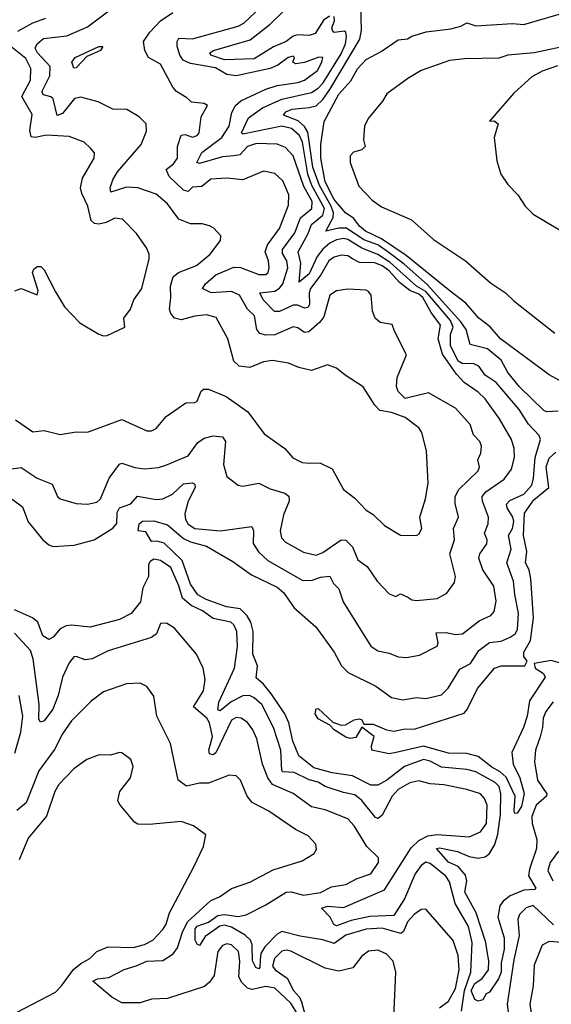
# Model space of a CAD drawing. Extents: x 1268547 to 1425625, y 515768 to 616754.
# Tile 340 of 507: x 1370338 to 1372665, y 562894 to 567200. Entities that reach past the tile are written whole.
import ezdxf

# ---------------------------------------------------------------- set-up
doc = ezdxf.new("R2010")
doc.units = 0

msp = doc.modelspace()

# ---------------------------------------------------------------- linework, layer by layer
at = {"layer": '0CON10XD'}
for points in [[(1370320.2, 565450.2), (1370395, 565398.1), (1370445, 565403.3), (1370515, 565386.9), (1370585, 565397.5), (1370635, 565396.9), (1370785, 565451.1), (1370895, 565401.5), (1370915, 565401.5), (1370935, 565412.9), (1370979.2, 565465), (1371065, 565524.3), (1371105, 565525.7), (1371115, 565532), (1371132.7, 565575), (1371142.5, 565585), (1371165, 565584.6), (1371241.7, 565551.7), (1371335.9, 565485.9), (1371408.5, 565388.5), (1371498, 565325), (1371533.7, 565283.7), (1371575, 565263.1), (1371605, 565261.4), (1371651.7, 565261.7), (1371706.4, 565236.4), (1371755, 565146.2), (1371805, 565108), (1371854, 565055), (1371885, 565035.7), (1371935, 564988.1), (1372005, 564945.6), (1372075, 564943.8), (1372085, 564950), (1372098.9, 564975), (1372089.5, 565025), (1372113.6, 565105), (1372126.5, 565173.5), (1372118.1, 565315), (1372098.8, 565395), (1372085.7, 565415.7), (1372025, 565460), (1371965, 565482), (1371915, 565491.4), (1371892.2, 565515), (1371841.4, 565595), (1371762.5, 565645), (1371725, 565676.9), (1371685, 565690.8), (1371615, 565665.6), (1371559.5, 565679.5), (1371515, 565698.1), (1371445, 565710.4), (1371405, 565704.6), (1371345, 565679.2), (1371298, 565685), (1371275, 565707.5), (1371249.2, 565805), (1371198.5, 565898.5), (1371155, 565909.5), (1371105, 565904.2), (1371045, 565887.3), (1371015, 565895.6), (1370999.6, 565915), (1370993.5, 565935), (1371000, 565985), (1370998.1, 566035), (1371009.4, 566075), (1371033.3, 566095), (1371111.5, 566125), (1371171.4, 566175), (1371216.7, 566235), (1371218, 566255), (1371188.3, 566288.3), (1371168.8, 566298.8), (1371136.9, 566306.9), (1371085, 566307.3), (1371035, 566327.7), (1370984.8, 566394.8), (1370935, 566436.9), (1370855, 566465.4), (1370805, 566467.1), (1370736.2, 566446.2), (1370734.6, 566465), (1370745, 566499.2), (1370765.4, 566535), (1370869.2, 566655), (1370893, 566713), (1370892.1, 566745), (1370861.1, 566775), (1370807.3, 566807.3), (1370745, 566809.2), (1370681.7, 566841.7), (1370605, 566860.7), (1370578.2, 566855), (1370525, 566789.7), (1370501.7, 566781.7), (1370484, 566854), (1370475, 566863.3), (1370441.7, 566871.7), (1370434.3, 566884.3), (1370470.4, 566955), (1370471.1, 566995), (1370415.8, 567055), (1370405.9, 567075), (1370414.7, 567095), (1370441.6, 567118.4), (1370545, 567129.2), (1370635, 567169.3), (1370775, 567274.5)], [(1371275.6, 566604.4), (1371225, 566600.1), (1371125, 566571.4), (1371114, 566575), (1371135, 566619.1), (1371223.3, 566685), (1371255.3, 566735), (1371266.9, 566795), (1371283.1, 566825), (1371306, 566845), (1371415, 566896.1), (1371465, 566912.4), (1371555, 566925.6), (1371585, 566936.4), (1371642, 566978), (1371661.1, 567015), (1371664.3, 567035), (1371646.9, 567036.9), (1371585, 567013.6), (1371546.8, 567006.8), (1371534.2, 567014.2), (1371540.6, 567035), (1371535, 567041.4), (1371513.1, 567035), (1371468, 567002), (1371435, 566986.2), (1371285, 566954.6), (1371245, 566960.4), (1371195, 566989.7), (1371085, 567008.8), (1371053, 567023), (1371039.1, 567045), (1371027.1, 567085), (1371027.1, 567105), (1371035, 567118.8), (1371095, 567116.8), (1371295, 567171.7), (1371318.5, 567185), (1371420.1, 567279.9)], [(1372695, 565487.5), (1372645, 565484.8), (1372631.8, 565491.8), (1372525, 565594.7), (1372475, 565657.9), (1372445, 565711.3), (1372385, 565761.4), (1372309.6, 565779.6), (1372291.9, 565845), (1372269.2, 565879.2), (1372121.7, 566041.7), (1372021.3, 566131.3), (1371949.7, 566185), (1371905, 566215.5), (1371845, 566237), (1371767.8, 566287.8), (1371735, 566289.1), (1371678, 566275), (1371710.8, 566335), (1371711, 566355), (1371701.5, 566385), (1371649.6, 566475), (1371621.7, 566555), (1371598.8, 566708.8), (1371585, 566732.7), (1371557.6, 566757.6), (1371493.4, 566783.4), (1371502.5, 566797.5), (1371530.4, 566809.6), (1371605, 566815.9), (1371635, 566824.1), (1371665, 566851.9), (1371695.4, 566894.6), (1371826.1, 567115), (1371834.6, 567155), (1371831.5, 567265)], [(1370163.5, 565216.5), (1370345, 565241.8), (1370415, 565194.5), (1370479.6, 565169.6), (1370502.9, 565115), (1370515, 565104.2), (1370585, 565084.4), (1370635, 565081.9), (1370675, 565090.6), (1370691.4, 565105), (1370729.5, 565195), (1370775, 565256.5), (1370785, 565260.9), (1370842.2, 565242.2), (1370885, 565236.7), (1370945, 565242.3), (1370978.2, 565251.8), (1371075, 565293.6), (1371118.1, 565351.9), (1371145, 565370.6), (1371185, 565380.8), (1371226.3, 565376.3), (1371238.3, 565355), (1371230.8, 565255), (1371245, 565202.9), (1371295, 565164.3), (1371315, 565160.6), (1371385, 565173.8), (1371435, 565147.9), (1371499.2, 565129.2), (1371516.2, 565116.2), (1371517.7, 565095), (1371493.3, 565035), (1371478.7, 564965), (1371483.9, 564935), (1371501.5, 564915), (1371580.9, 564870.9), (1371635, 564858.9), (1371665, 564870.5), (1371745, 564925.4), (1371765, 564924.5), (1371794.6, 564895), (1371818.8, 564838.8), (1371858.3, 564808.3), (1371902.2, 564745), (1371955, 564689.2), (1371985, 564677.5), (1372005, 564690), (1372036.2, 564675), (1372055, 564663.2), (1372075, 564659.6), (1372165, 564669.5), (1372208, 564692), (1372240.9, 564739.1), (1372245.4, 564765), (1372220.8, 564865), (1372241.2, 564925), (1372237.1, 564975), (1372258.2, 565025), (1372244.4, 565085), (1372244.5, 565114.5), (1372260, 565145), (1372345, 565228), (1372350.6, 565245), (1372344, 565275), (1372357.1, 565305), (1372360, 565335), (1372351.9, 565355), (1372324.7, 565384.7), (1372309.3, 565429.3), (1372245, 565501.5), (1372128.1, 565568.1), (1372025, 565543.3), (1371994.3, 565574.3), (1371986.6, 565596.6), (1371990, 565635), (1372031.8, 565735), (1371978.6, 565838.6), (1371967.8, 565867.8), (1371916.4, 565876.4), (1371893.4, 565895), (1371882.2, 565925), (1371875.8, 565995.8), (1371865, 566011.9), (1371855, 566017.3), (1371775, 566021.1), (1371725, 566014.4), (1371695.7, 565995), (1371669, 565901), (1371652.3, 565877.7), (1371604.2, 565835.8), (1371585, 565831.9), (1371555, 565852.8), (1371535, 565856.6), (1371455, 565821.4), (1371415, 565820.3), (1371388.4, 565828.4), (1371375.3, 565845.3), (1371366, 565905), (1371334.7, 565935), (1371299.4, 565995), (1371265, 566011.7), (1371176.1, 566006.1), (1371138.8, 566025), (1371150.6, 566045), (1371197.1, 566085), (1371275, 566118.4), (1371305, 566117), (1371384.6, 566085.4), (1371415, 566086.4), (1371425.4, 566095), (1371429.7, 566115), (1371427.4, 566145), (1371412.9, 566185), (1371423, 566215), (1371475, 566286.5), (1371515, 566388.8), (1371516.5, 566435), (1371489.6, 566495), (1371455, 566527.8), (1371405, 566537.9), (1371315, 566500.3), (1371245, 566506.6), (1371175, 566502.5), (1371135, 566470.9), (1371095, 566467.7), (1371075, 566449.5), (1371055, 566455.4), (1370992.1, 566515), (1370979.1, 566545), (1371010.6, 566569.4), (1371029.1, 566595), (1371028.7, 566645), (1371044.8, 566695.2), (1371062.5, 566697.5), (1371095, 566687), (1371115, 566694.2), (1371123.6, 566705), (1371132.4, 566775), (1371160.6, 566825), (1371145, 566833.6), (1371089.7, 566839.7), (1371069.2, 566859.2), (1371025, 566885.6), (1371008.2, 566905), (1370955, 567005.6), (1370902.5, 567035), (1370886.2, 567065), (1370880, 567105), (1370907.5, 567145), (1370954.7, 567195.3), (1371007.9, 567232.1)], [(1371695, 567216.2), (1371669.3, 567199.3), (1371630.8, 567139.2), (1371605, 567130.9), (1371555, 567134.1), (1371535, 567128.5), (1371504, 567105), (1371448.8, 567081.2), (1371365, 567028.8), (1371235, 567024.2), (1371174, 567045), (1371170, 567055), (1371186, 567065), (1371347.1, 567112.8), (1371435, 567180.2), (1371492.7, 567237.3)], [(1372727.5, 565607.5), (1372655, 565647.7), (1372443.2, 565805), (1372396.7, 565856.7), (1372347.4, 565895), (1372290.1, 565960.1), (1372222.5, 566012.5), (1372029.5, 566169.5), (1371921.7, 566241.7), (1371851.9, 566275), (1371825, 566297), (1371800.5, 566330.5), (1371764.8, 566355), (1371715, 566413.3), (1371675, 566491.2), (1371656.1, 566595), (1371656.1, 566655), (1371670.9, 566755), (1371734.6, 566875), (1371787.4, 566932.6), (1371816.9, 566985), (1371855, 567026.1), (1371919.5, 567060.5), (1371995, 567111.8), (1372035, 567116.7), (1372055, 567128.6), (1372116.8, 567146.8), (1372225, 567159.7), (1372268.6, 567171.4), (1372295, 567186.2), (1372335, 567173.1), (1372495, 567184.1), (1372545, 567179.3), (1372745, 567237.5)], [(1370329.6, 567150.4), (1370395, 567186.1), (1370453.1, 567206.9)], [(1370940.1, 564919.9), (1370915, 564918.8), (1370889.9, 564959.9), (1370856.7, 564965), (1370861.1, 564995), (1370875, 565006.6), (1370925, 565008), (1370985, 564991.6), (1371055, 564930.9), (1371085, 564916.6), (1371155, 564897.4), (1371271, 564831), (1371352.4, 564772.4), (1371465, 564718.9), (1371492.4, 564695), (1371538.7, 564628.7), (1371634.5, 564545), (1371713.8, 564435), (1371746.4, 564375), (1371775.8, 564345.8), (1371896.2, 564286.2), (1371965, 564235.5), (1372015, 564225.5), (1372074.5, 564235.5), (1372115, 564232.2), (1372185, 564247.8), (1372213.4, 564276.6), (1372265, 564360.5), (1372311.5, 564385), (1372348.1, 564441.9), (1372395, 564476.1), (1372445, 564482.5), (1372485, 564499.4), (1372506.8, 564515), (1372517.2, 564532.8), (1372521.6, 564605), (1372505, 564686.2), (1372500, 564745), (1372470, 564825), (1372489.2, 564885), (1372477.8, 564945), (1372495.2, 564975), (1372501.2, 565005), (1372496.1, 565025), (1372471.2, 565065), (1372469, 565081), (1372482.9, 565097.1), (1372545, 565124.8), (1372579.8, 565165), (1372587.5, 565195), (1372594.3, 565285.7), (1372617.5, 565365), (1372612.2, 565382.2), (1372565, 565430.8), (1372523.8, 565495), (1372423.2, 565613.2), (1372374.7, 565645), (1372347.3, 565685), (1372325.9, 565695.9), (1372275, 565697.4), (1372257.3, 565707.3), (1372224.4, 565775), (1372223.6, 565825), (1372235.9, 565855), (1372224.3, 565885), (1372115, 566011.1), (1372075, 566035.5), (1371959, 566139), (1371905, 566173), (1371835, 566201.5), (1371775, 566238.6), (1371755, 566242.9), (1371725, 566237.6), (1371695, 566223.1), (1371665, 566196.3), (1371640.7, 566165), (1371605, 566088.5), (1371561.7, 566051.7), (1371568.1, 566135), (1371557.1, 566185), (1371600.3, 566265), (1371614.8, 566305), (1371665.6, 566345), (1371672, 566375), (1371617.3, 566475), (1371599.8, 566525), (1371575.5, 566665), (1371563.3, 566693.3), (1371528.1, 566725), (1371485, 566734.6), (1371315, 566699.2), (1371309.2, 566705), (1371339.7, 566770.3), (1371401.4, 566815), (1371485, 566852.1), (1371615, 566882.3), (1371645, 566901.2), (1371665.8, 566924.2), (1371745, 567050.2), (1371763.7, 567095), (1371767.9, 567125), (1371765.2, 567145.2), (1371759.4, 567149.4), (1371715, 567144.2), (1371708.1, 567148.1), (1371704.8, 567165), (1371716.5, 567195), (1371714.6, 567214.6)], [(1370317.1, 566015), (1370345, 566024.7), (1370415, 565997.5), (1370419.2, 566015), (1370393.8, 566095), (1370400.4, 566109.6), (1370415, 566120.8), (1370430.3, 566120.3), (1370445, 566106), (1370495, 566010.8), (1370534.7, 565944.7), (1370600.6, 565875), (1370684.3, 565825), (1370705, 565817.3), (1370720.2, 565819.8), (1370797.5, 565855), (1370794, 565895), (1370823.3, 565935), (1370837.3, 565975), (1370873.1, 566025), (1370904.5, 566155), (1370904.5, 566174.5), (1370893.2, 566203.2), (1370849.2, 566265), (1370787.8, 566327.8), (1370755, 566332.1), (1370717.1, 566312.9), (1370685, 566306.2), (1370665, 566308.7), (1370651.5, 566321.5), (1370636.7, 566385), (1370609.4, 566439.4), (1370603.7, 566465), (1370613.4, 566506.6), (1370663.5, 566595), (1370665, 566617.5), (1370648.3, 566638.3), (1370620, 566665), (1370555, 566689.1), (1370455.3, 566695.3), (1370405, 566684.7), (1370387.7, 566687.7), (1370382, 566715), (1370392.1, 566785), (1370346.9, 566865), (1370384.9, 566935.1), (1370386.9, 566986.9), (1370365, 567031), (1370285.3, 567095)], [(1370575, 566987.5), (1370566, 567015), (1370581.2, 567035), (1370685, 567082.5), (1370702.5, 567082.5), (1370691.2, 567065), (1370631.4, 567038.6), (1370585, 566990), (1370575, 566987.5)], [(1372734, 567086), (1372590, 567055), (1372475, 567044.8), (1372435, 567031.8), (1372285, 567028.9), (1372218.9, 567021.1), (1372095, 566978.4), (1372036.9, 566943.1), (1371944.5, 566875.5), (1371926.5, 566843.5), (1371862.6, 566767.4), (1371847.9, 566735), (1371843.6, 566675), (1371850.3, 566645), (1371835, 566631.7), (1371799.8, 566620.2), (1371785.2, 566605), (1371784.2, 566575), (1371822.5, 566472.5), (1371880.9, 566410.9), (1371921.3, 566381.3), (1372052.7, 566325), (1372148.7, 566238.7), (1372290, 566145), (1372399, 566049), (1372465.1, 566005.1), (1372500.3, 565970.3), (1372679.9, 565829.9)], [(1372691.8, 566998.2), (1372624.9, 566975.1), (1372580, 566950), (1372501.3, 566878.7), (1372395, 566756.7), (1372415, 566757.5), (1372432, 566745), (1372414.3, 566685), (1372426.4, 566583.6), (1372443.3, 566525), (1372475, 566478.8), (1372518, 566435), (1372550, 566385), (1372585, 566350), (1372700.5, 566280.5)], [(1370305, 565103.6), (1370349.8, 565069.8), (1370374.6, 565004.6), (1370439.3, 564925), (1370465, 564903.1), (1370485, 564896.8), (1370577.1, 564902.9), (1370664.3, 564925.7), (1370745, 564976), (1370762.6, 564997.4), (1370764.4, 565045), (1370774.2, 565065), (1370825, 565083.4), (1370853.9, 565116.1), (1370935, 565102.4), (1370965, 565104.7), (1371007.3, 565125), (1371055, 565170.8), (1371094.4, 565174.4), (1371105, 565168.8), (1371106.4, 565155), (1371075.7, 565094.3), (1371060.9, 565039.1), (1371063.1, 565015), (1371075, 564994.1), (1371105, 564974.5), (1371215, 564964.2), (1371354.4, 564984.4), (1371360.7, 564965), (1371359.8, 564909.8), (1371382.8, 564872.8), (1371423.5, 564835), (1371575, 564749.6), (1371615, 564747.1), (1371655, 564761.8), (1371696, 564766), (1371710.9, 564735), (1371735, 564710.8), (1371754.5, 564655), (1371875, 564460.6), (1371905, 564440), (1371955, 564430.5), (1371995, 564414.5), (1372031.1, 564411.1), (1372088.2, 564421.8), (1372165, 564460.6), (1372169.6, 564475), (1372161.3, 564518.7), (1372205, 564520.5), (1372245, 564510.9), (1372276.2, 564513.8), (1372349.4, 564570.6), (1372400, 564595), (1372415, 564612), (1372422.9, 564657.1), (1372413.7, 564723.6), (1372364.6, 564795), (1372347.3, 564845), (1372351.5, 564865), (1372382.5, 564907.5), (1372384.5, 564925), (1372372.9, 564955), (1372387.9, 564995), (1372390.4, 565025), (1372363.6, 565095), (1372362.5, 565115), (1372378.5, 565135), (1372458.8, 565191.2), (1372490.7, 565235), (1372504.2, 565285.8), (1372502.1, 565325), (1372491, 565365), (1372438.8, 565455), (1372375, 565541.5), (1372345, 565571.6), (1372284.2, 565614.2), (1372249.5, 565649.5), (1372188.1, 565738.1), (1372169.3, 565805), (1372179.2, 565865), (1372139.3, 565919.3), (1372103.2, 565985), (1372085, 566000.4), (1372046, 566016), (1372000.5, 566050.5), (1371955, 566101.2), (1371925, 566124.1), (1371893, 566137), (1371825, 566138.1), (1371795.4, 566155), (1371775, 566167.9), (1371745, 566171), (1371715, 566161.7), (1371691.1, 566145), (1371656.2, 566085), (1371611.3, 566025), (1371605.7, 566005), (1371606.7, 565955), (1371598.6, 565941.4), (1371585, 565938.9), (1371555, 565952.3), (1371535, 565952.5), (1371475, 565924.3), (1371454, 565924), (1371403.8, 565975), (1371389.5, 566005), (1371455, 566012.8), (1371475, 566025.6), (1371490.2, 566045), (1371512.2, 566115), (1371507.4, 566145), (1371488.4, 566178.4), (1371489, 566195), (1371542.3, 566267.7), (1371567, 566333), (1371616.5, 566375), (1371617.7, 566405), (1371581.1, 566471.1), (1371535, 566604.6), (1371500.9, 566640.9), (1371465, 566655.8), (1371375, 566659), (1371335.4, 566645), (1371301, 566609), (1371275.6, 566604.4)], [(1372725, 564381), (1372665, 564398), (1372590.5, 564385), (1372595, 564363.9), (1372630.9, 564340.9), (1372638.5, 564325), (1372568.8, 564221.2), (1372559.1, 564155), (1372543.3, 564105), (1372492.2, 563995), (1372498.6, 563945), (1372526.8, 563885), (1372546.8, 563816.8), (1372535, 563760), (1372515, 563730), (1372505, 563728.8), (1372502.4, 563742.4), (1372506.9, 563805), (1372467, 563887), (1372441.3, 563911.3), (1372405, 563931.2), (1372345, 563977.5), (1372295, 563990.6), (1372215, 563992.7), (1372105, 564023.2), (1371985.8, 563995.8), (1371955, 563989.2), (1371880, 564005), (1371877.5, 564025), (1371890, 564065), (1371836.1, 564106.1), (1371809.1, 564060.9), (1371785, 564056.7), (1371765, 564062.5), (1371714.1, 564094.1), (1371695.5, 564115.5), (1371645, 564142.7), (1371630.7, 564165), (1371635, 564186), (1371645, 564188.1), (1371708.3, 564128.3), (1371745, 564115.4), (1371763.9, 564116.1), (1371802, 564138), (1371825, 564143.1), (1371835, 564137.8), (1371845, 564118.8), (1371885, 564119.4), (1371943.3, 564095), (1371975, 564089.5), (1372025, 564098.9), (1372065, 564097.5), (1372283, 564167), (1372296.9, 564183.1), (1372341.2, 564275), (1372415.9, 564365), (1372445, 564374.3), (1372548.4, 564375), (1372559.2, 564395), (1372545.2, 564415.2), (1372544.3, 564435), (1372574, 564485), (1372586.5, 564585), (1372575.1, 564755), (1372567.6, 564795), (1372551.7, 564825), (1372558.1, 564875), (1372543.4, 564945), (1372548.2, 565041.8), (1372589.1, 565100.9), (1372654.5, 565155), (1372642.6, 565245), (1372655, 565282.7), (1372685, 565309.2)], [(1372672.9, 564217.1), (1372640.8, 564175), (1372629.1, 564145), (1372626.7, 564105), (1372615.8, 564064.2), (1372596.2, 564005), (1372591.2, 563955), (1372604.2, 563875), (1372645.3, 563814.7), (1372644.6, 563805), (1372598.1, 563765), (1372580.2, 563715), (1372581.2, 563685), (1372601, 563615), (1372600.5, 563575), (1372569, 563485), (1372565.6, 563455.6), (1372597.7, 563402.3), (1372593.3, 563396.7), (1372545, 563393.8), (1372485, 563368.6), (1372454, 563346), (1372440, 563325), (1372431, 563275), (1372457.9, 563185), (1372458.6, 563135), (1372446, 563075), (1372445, 563034.4), (1372434.2, 563005), (1372395, 562948), (1372380, 562940), (1372365, 562913.8), (1372345, 562908), (1372330, 562915), (1372314.5, 562954.5), (1372330, 562985), (1372362.9, 563007.1), (1372390, 563045), (1372391.5, 563085), (1372384.2, 563125), (1372378.9, 563165), (1372335.3, 563295), (1372286, 563385), (1372294.9, 563435), (1372289.1, 563459.1), (1372256.9, 563496.9), (1372215, 563515.4), (1372161.8, 563575), (1372175, 563579), (1372255, 563562.4), (1372305, 563541.2), (1372345, 563532.9), (1372375, 563539.5), (1372395, 563554), (1372417.1, 563592.9), (1372431.3, 563638.7), (1372442, 563725), (1372444.6, 563815), (1372436.6, 563846.6), (1372418.9, 563865), (1372335, 563911.2), (1372295, 563921.7), (1372185, 563931.6), (1372135, 563957.2), (1372105, 563965.5), (1372022.5, 563935), (1371945.5, 563874.4), (1371905, 563852.1), (1371875, 563852.7), (1371795, 563893.7), (1371705, 563906.5), (1371625, 563927.8), (1371560.5, 563980.5), (1371533, 564045), (1371515.5, 564125), (1371498.3, 564165), (1371440.7, 564250.7), (1371405, 564294.6), (1371372.5, 564322.5), (1371378.3, 564375), (1371359, 564425), (1371359.5, 564525), (1371349, 564565), (1371333.7, 564593.7), (1371303.6, 564623.6), (1371242.5, 564632.5), (1371154.4, 564665), (1371117.9, 564685), (1371085, 564732.2), (1371049.2, 564835), (1370970.8, 564910.8), (1370940.1, 564919.9)], [(1372272, 562865), (1372284.5, 562955), (1372313.1, 563035), (1372318.4, 563165), (1372302.5, 563235), (1372244.3, 563335), (1372219.5, 563429.5), (1372202.9, 563455), (1372135, 563510.5), (1372115, 563516.3), (1372095, 563501.2), (1372069, 563465), (1372022, 563355), (1371975, 563283.2), (1371871.3, 563278.7), (1371789.5, 563260.5), (1371725, 563238), (1371712.9, 563242.9), (1371697.5, 563275), (1371659.4, 563315), (1371687, 563323), (1371755, 563318), (1371935.3, 563394.7), (1372051.9, 563578.1), (1372085, 563610.3), (1372125, 563630.9), (1372165, 563636.9), (1372305, 563626.8), (1372355, 563647.9), (1372381.6, 563685), (1372384.8, 563764.8), (1372372, 563795), (1372354.3, 563814.3), (1372295, 563833.7), (1372195, 563853.8), (1372135, 563858), (1372085, 563872.2), (1372045, 563862.6), (1371995, 563834.2), (1371968.9, 563805), (1371925, 563721.3), (1371906.6, 563706.6), (1371895, 563711.8), (1371835.8, 563785), (1371805, 563810.7), (1371755, 563820), (1371675, 563847), (1371645, 563865.2), (1371605, 563875.5), (1371538.7, 563908.7), (1371490.4, 563910.4), (1371485.9, 563915), (1371481.7, 564005), (1371449.4, 564105), (1371397.5, 564205), (1371365, 564234.8), (1371344, 564245), (1371315, 564243.6), (1371263.3, 564216.7), (1371215, 564178.2), (1371205, 564182.7), (1371210.2, 564215), (1371278.1, 564365), (1371291.2, 564458.8), (1371288.6, 564525), (1371275, 564554.4), (1371262.2, 564565), (1371185, 564581.4), (1371138.2, 564615), (1371088.1, 564638.1), (1371050.9, 564670.9), (1371034.9, 564725), (1370999.3, 564805), (1370955, 564835.6), (1370925, 564840.9), (1370908.7, 564831.3), (1370901.8, 564818.2), (1370901.2, 564765), (1370877.3, 564715), (1370866.2, 564655), (1370825.9, 564604.1), (1370775, 564576.6), (1370646.9, 564543.1), (1370565, 564551.7), (1370541.2, 564548.8), (1370515, 564536.6), (1370485, 564499.6), (1370465, 564490), (1370440, 564505), (1370417.5, 564565), (1370394.5, 564584.5), (1370315, 564619.4)], [(1371802.7, 563675), (1371774.8, 563704.8), (1371675, 563745.3), (1371615, 563757.3), (1371535, 563815.9), (1371444.1, 563855), (1371424.2, 563884.2), (1371401.1, 563945), (1371375.3, 564055), (1371358.7, 564095), (1371335, 564127.3), (1371307.5, 564145), (1371285, 564148.2), (1371265, 564136.7), (1371195.8, 563994.2), (1371185, 563984.6), (1371169.1, 563989.1), (1371166.5, 564005), (1371182.1, 564065), (1371168.6, 564125), (1371156.4, 564145), (1371098.2, 564195), (1371143.2, 564265), (1371149.3, 564315), (1371141.2, 564365), (1371111.4, 564425), (1371015, 564538.8), (1370981.2, 564561.2), (1370955, 564560), (1370937.1, 564515), (1370915, 564497.8), (1370725, 564439.6), (1370655, 564404.5), (1370625, 564401.1), (1370585, 564415.7), (1370575, 564414.2), (1370555, 564387.1), (1370524.7, 564325), (1370506.4, 564245), (1370482.6, 564185), (1370445, 564134.4), (1370428.6, 564128.6), (1370421.7, 564141.7), (1370423.1, 564205), (1370396.9, 564405), (1370385, 564440.9), (1370315, 564517.9)], [(1371555, 562849.4), (1371525, 562898.6), (1371455, 562965.2), (1371415, 562972.9), (1371355, 562959.3), (1371335, 562964.6), (1371309.7, 562989.8), (1371297.9, 563015), (1371302.3, 563082.3), (1371296.1, 563125), (1371265.6, 563155), (1371245, 563158.2), (1371225, 563151.5), (1371205, 563125.8), (1371189.3, 563020.7), (1371169.3, 562990.7), (1371147.2, 562972.8), (1370985, 562919.4), (1370915, 562917), (1370865, 562900.8), (1370785, 562901.4), (1370741.3, 562925), (1370657.5, 562995), (1370678, 563005), (1370728.1, 563011.9), (1370795, 563046.1), (1370847.1, 563062.9), (1370895, 563083.2), (1370964.8, 563085.2), (1371009.7, 563115), (1371029.4, 563140.6), (1371050.7, 563209.3), (1371073.2, 563255), (1371175, 563348.2), (1371212.5, 563365), (1371265, 563400.9), (1371345, 563428.8), (1371446.9, 563483.1), (1371575, 563521.1), (1371626.8, 563553.2), (1371637.3, 563572.7), (1371634, 563595), (1371600.6, 563630.6), (1371545, 563659.1), (1371428.7, 563738.7), (1371355, 563777.3), (1371334.2, 563804.2), (1371305, 563874), (1371285, 563892.9), (1371255, 563896.9), (1371165, 563861.5), (1371125, 563861.1), (1371068.2, 563848.2), (1371031.1, 563875), (1370997.5, 564035), (1370938.8, 564155), (1370925, 564242.5), (1370895, 564284), (1370865, 564299.4), (1370805.7, 564295.7), (1370705, 564260.5), (1370650.2, 564219.8), (1370565.3, 564134.7), (1370525, 564076.7), (1370490.7, 564009.3), (1370422.3, 563915), (1370366, 563775), (1370325, 563742.5)], [(1370316.9, 563993.1), (1370343, 564085), (1370351.7, 564155), (1370336, 564245)], [(1370257.1, 562822.9), (1370495, 562947.8), (1370521.6, 562975), (1370572.8, 563047.2), (1370605, 563073.2), (1370645.7, 563095), (1370675, 563125.5), (1370725.5, 563145.5), (1370835, 563142.9), (1370885, 563155.3), (1370920.5, 563175), (1370965, 563221.5), (1370978.8, 563245), (1370994.1, 563295), (1371100.9, 563495), (1371142, 563585), (1371152.5, 563635), (1371098.8, 563675), (1371044.4, 563694.4), (1370905, 563680), (1370855, 563682.7), (1370841.1, 563691.1), (1370775, 563769.2), (1370767.8, 563785), (1370775.6, 563825), (1370823.5, 563885), (1370834.3, 563934.3), (1370824.4, 563964.4), (1370785, 563993.8), (1370775, 563996), (1370735, 563984.2), (1370685.9, 563985.9), (1370632, 563965), (1370575, 563924.4), (1370509.1, 563855), (1370491.5, 563825), (1370455, 563717.5), (1370375, 563620.9), (1370335, 563526.7)], [(1372175, 562878.6), (1372215, 562908.4), (1372245, 562963.6), (1372261.1, 563045), (1372257.1, 563107.1), (1372235, 563173.1), (1372115, 563310), (1372095, 563309.4), (1372065, 563287.5), (1372035.4, 563255), (1372017.7, 563212.3), (1372005.9, 563204.1), (1371925, 563227.8), (1371855, 563223.3), (1371765, 563197.2), (1371715, 563160.2), (1371665, 563176.3), (1371565, 563191.9), (1371485, 563212.8), (1371465, 563201.4), (1371410.7, 563145), (1371394.2, 563115.8), (1371390.2, 563090.2), (1371389.7, 563055), (1371385, 563050), (1371371.4, 563055), (1371357.2, 563085), (1371356.2, 563155), (1371348, 563175), (1371325, 563197.4), (1371265, 563231.5), (1371235, 563240), (1371214.4, 563235.6), (1371149.6, 563190.4), (1371125, 563150.8), (1371115, 563156.9), (1371106.4, 563175), (1371105.8, 563225), (1371115, 563235.5), (1371165, 563254.1), (1371205, 563282.6), (1371235, 563286.5), (1371295, 563278.6), (1371328.9, 563285), (1371415, 563328.9), (1371505, 563384.3), (1371526.4, 563386.4), (1371580.9, 563370.9), (1371655, 563383.9), (1371702.6, 563407.4), (1371765, 563418.3), (1371815, 563444), (1371874.3, 563465), (1371908.1, 563515), (1371908, 563535), (1371857.5, 563585), (1371802.7, 563675)], [(1372696.1, 563563.9), (1372660, 563515), (1372649.1, 563479.1), (1372671.6, 563435)], [(1372675, 563242.4), (1372585, 563325.8), (1372555, 563316.9), (1372525, 563286.9), (1372518.7, 563265), (1372524.7, 563195), (1372500.6, 563089.4), (1372471.2, 562895), (1372481.6, 562815)], [(1372765, 563160.4), (1372655, 563169.2), (1372625, 563153.5), (1372590.6, 563065), (1372585.8, 562975), (1372571.4, 562895), (1372576.6, 562855)], [(1371975.4, 562835.4), (1371983.8, 563035), (1371973.1, 563083.1), (1371941.9, 563115), (1371905, 563130.9), (1371865, 563126.7), (1371835.7, 563105), (1371796.8, 563053.2), (1371735, 563038.8), (1371675, 563052.7), (1371525, 563127.2), (1371505, 563131.3), (1371485, 563127.3), (1371452.7, 563095), (1371445, 563061.4), (1371456.5, 563045), (1371509, 563009), (1371536.4, 562955), (1371562.9, 562925), (1371572.1, 562905), (1371588, 562845)]]:
    msp.add_lwpolyline(points, dxfattribs=at)

doc.saveas('drawing.dxf')
